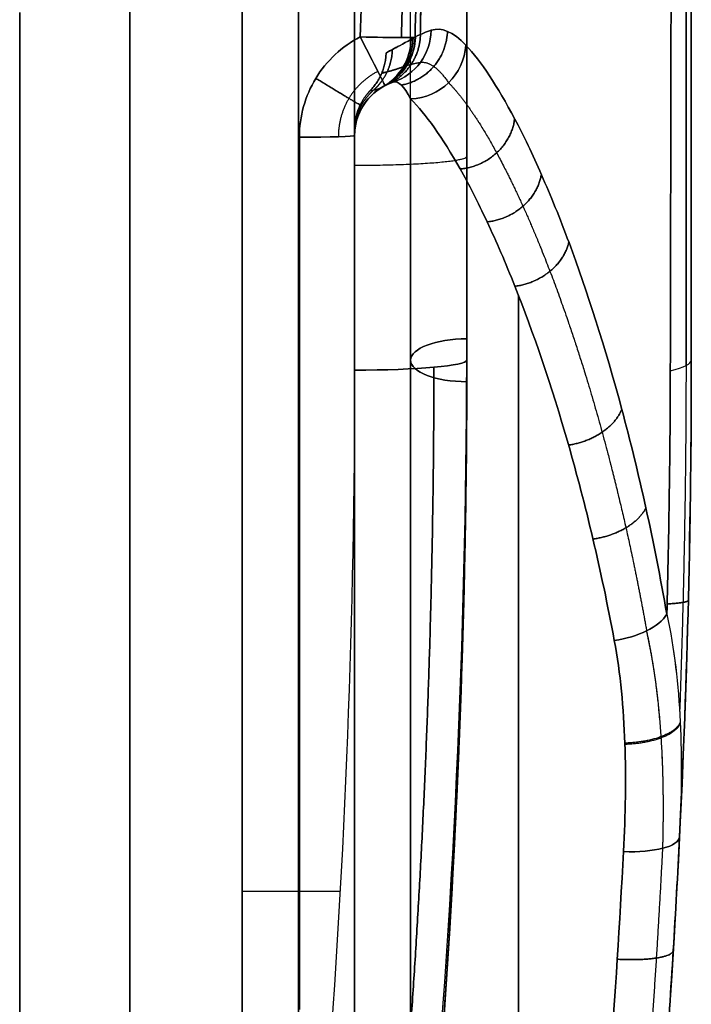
# Model space of a CAD drawing. Header units: millimetres. Extents: x -105 to 152, y -114 to 65.
# Tile 289 of 301: x 146.09 to 152.08, y -23.23 to -14.47. Entities that reach past the tile are written whole.
import ezdxf

# ---------------------------------------------------------------- set-up
doc = ezdxf.new("R2010")
doc.units = ezdxf.units.MM
doc.layers.add('Layer 01', color=7, linetype='Continuous', true_color=0x000000)

# ---------------------------------------------------------------- blocks, each defined once
blk = doc.blocks.new('Block 02')
at = {"layer": 'Layer 01'}
for p, q in [((152.076, 17.5), (152.076, -17.5)), ((150.076, -4.6168, 11.2226), (150.076, -17.5, 11.2226)), ((150.076, -4.6168, -11.2226), (150.076, -17.5, -11.2226)), ((149.576, -17.5, -7.2487), (149.576, -5.5433, -2.2961)), ((149.576, -17.5, 7.2487), (149.576, -5.5433, 2.2961)), ((150.076, -17.3087, -7.7107), (150.076, -5.7958, -2.9419)), ((150.076, -6.4997), (150.076, -17.5)), ((147.076, -14, -24.1712), (147.076, -24.7672, -24.1712)), ((147.076, -14, 24.1712), (147.076, -24.7672, 24.1712)), ((149.076, -15.5228, 27.8579), (149.076, -27.4015, 27.8579)), ((149.076, -15.5235, -27.8485), (149.076, -27.4101, -27.8485)), ((150.076, -17.5, 6.7075), (150.076, -17.5, 6.7075)), ((147.076, -22.1575, -17.771), (147.076, -22.1575, -26.584)), ((147.076, -22.1575, 26.584), (147.076, -22.1575, 17.771))]:
    blk.add_line(p, q, dxfattribs=at)
at = {"layer": 'Layer 01', "extrusion": (1, 1.24409e-14, 1.26179e-13)}
blk.add_arc((0, 181.3591, 148.076), 199.3591, 261.203107, 265.993218, dxfattribs=at)
at = {"layer": 'Layer 01', "extrusion": (1, 2.18918e-15, -3.48096e-14)}
blk.add_arc((0, -181.3591, 148.076), 199.3591, 94.006782, 98.796893, dxfattribs=at)
at = {"layer": 'Layer 01', "extrusion": (-1, 2.33222e-16, 0)}
for centre, radius, start, end in [((0, -181.3591, -148.076), 199.3591, 81.203107, 85.993218), ((0, 181.3591, -147.076), 200.3591, 274.006782, 278.702451)]:
    blk.add_arc(centre, radius, start, end, dxfattribs=at)
at = {"layer": 'Layer 01', "extrusion": (1, 2.50962e-15, -3.16469e-14)}
blk.add_arc((0, -181.3591, 149.076), 199.3591, 94.006782, 95.061435, dxfattribs=at)
at = {"layer": 'Layer 01', "extrusion": (1, 1.32497e-13, 1.67081e-12)}
blk.add_arc((0, 181.3591, 149.076), 199.3591, 264.938565, 265.993218, dxfattribs=at)
at = {"layer": 'Layer 01', "extrusion": (-1, -5.74925e-14, 8.23462e-13)}
blk.add_arc((0, -181.3591, -150.076), 198.3591, 84.938565, 85.993218, dxfattribs=at)
at = {"layer": 'Layer 01', "extrusion": (-1, -1.34949e-13, -1.70174e-12)}
blk.add_arc((0, 181.3591, -150.076), 198.3591, 274.006782, 275.061435, dxfattribs=at)
at = {"layer": 'Layer 01', "extrusion": (1, 1.17237e-14, 1.20915e-13)}
blk.add_arc((0, 181.3591, 147.076), 200.3591, 261.297549, 265.993218, dxfattribs=at)
at = {"layer": 'Layer 01', "extrusion": (-1, -3.44696e-15, 4.65943e-14)}
blk.add_arc((0, -181.3591, -147.076), 200.3591, 81.297549, 85.993218, dxfattribs=at)
at = {"layer": 'Layer 01', "extrusion": (-1, -1.42968e-15, -3.46001e-15)}
blk.add_arc((0, 0, -147.076), 34.6073, 293.86225, 331.16001, dxfattribs=at)
at = {"layer": 'Layer 01', "extrusion": (-1, 2.07199e-15, -2.26029e-15)}
blk.add_arc((0, 0, -147.076), 34.6073, 28.83999, 66.13775, dxfattribs=at)
at = {"layer": 'Layer 01', "extrusion": (-1, 2.33222e-16, 5.64488e-16)}
blk.add_arc((0, 0, -147.076), 34.6073, 293.86225, 331.16001, dxfattribs=at)
at = {"layer": 'Layer 01', "extrusion": (1, -3.70827e-14, -3.67589e-14)}
blk.add_arc((0, 0, 146.0935), 35.6071, 208.83999, 246.13775, dxfattribs=at)
at = {"layer": 'Layer 01', "extrusion": (1, -2.56385e-14, 2.98157e-14)}
blk.add_arc((0, 0, 146.0935), 35.6071, 113.86225, 151.16001, dxfattribs=at)
at = {"layer": 'Layer 01', "extrusion": (-0.889048, -0.457777, -0.005866)}
blk.add_arc((81.2541, -39.7643, -125.6558), 0.5, 271.53206, 0, dxfattribs=at)
at = {"layer": 'Layer 01', "extrusion": (-0.028127, -0.999392, 0.02059)}
blk.add_arc((149.4703, -39.2326, 9.6043), 0.5, 271.0336, 6.29536, dxfattribs=at)
at = {"layer": 'Layer 01', "extrusion": (-0.889048, -0.457777, 0.005866)}
blk.add_arc((81.2541, 39.7643, -125.6558), 0.5, 360, 88.46794, dxfattribs=at)
at = {"layer": 'Layer 01', "extrusion": (-0.028127, -0.999392, -0.02059)}
blk.add_arc((149.4703, 39.2326, 9.6043), 0.5, 353.70464, 88.9664, dxfattribs=at)
at = {"layer": 'Layer 01', "extrusion": (0.110948, 0.057128, -0.992183)}
blk.add_arc((-81.2541, 120.0327, 54.4311), 0.5, 118.53707, 180, dxfattribs=at)
at = {"layer": 'Layer 01', "extrusion": (0.110948, 0.057128, 0.992183)}
blk.add_arc((-81.2541, -120.0327, 54.4311), 0.5, 180, 241.46293, dxfattribs=at)
at = {"layer": 'Layer 01', "extrusion": (-0.137826, -0.045333, -0.989419)}
blk.add_arc((60.4584, -139.9298, 8.3017), 0.5, 289.49455, 360, dxfattribs=at)
at = {"layer": 'Layer 01', "extrusion": (-0.137826, -0.045333, 0.989419)}
blk.add_arc((60.4584, 139.9298, 8.3017), 0.5, 0, 70.50545, dxfattribs=at)
at = {"layer": 'Layer 01', "extrusion": (0.017452, -0.021086, -0.999625)}
blk.add_arc((105.5588, 105.2267, 41.9225), 0.5, 41.21517, 89.79561, dxfattribs=at)
at = {"layer": 'Layer 01', "extrusion": (-0.017452, 0.021086, -0.999625)}
blk.add_arc((-105.5588, -105.2267, -41.9225), 0.5, 221.21517, 269.79561, dxfattribs=at)
at = {"layer": 'Layer 01', "extrusion": (0.103313, 0.058561, -0.992923)}
blk.add_arc((-86.2434, 117.0195, 52.9708), 0.5, 120.84926, 180, dxfattribs=at)
at = {"layer": 'Layer 01', "extrusion": (-0.103313, -0.058561, -0.992923)}
blk.add_arc((86.2434, -125.178, 15.2434), 0.5, 300.84926, 0, dxfattribs=at)
at = {"layer": 'Layer 01', "extrusion": (0.103313, 0.058561, 0.992923)}
blk.add_arc((-86.2434, -117.0195, 52.9708), 0.5, 180, 239.15074, dxfattribs=at)
at = {"layer": 'Layer 01', "extrusion": (-0.103313, -0.058561, 0.992923)}
blk.add_arc((86.2434, 125.178, 15.2434), 0.5, 360, 59.15074, dxfattribs=at)
at = {"layer": 'Layer 01', "extrusion": (-0.174846, 0.183061, -0.967428)}
blk.add_arc((-98.024, -116.943, -3.1418), 0.5, 226.13951, 312.73833, dxfattribs=at)
at = {"layer": 'Layer 01', "extrusion": (-0.174846, 0.183061, 0.967428)}
blk.add_arc((-98.024, 116.943, -3.1418), 0.5, 47.26167, 133.86049, dxfattribs=at)
at = {"layer": 'Layer 01', "extrusion": (-3.09064e-16, -1.01655e-16, -1)}
blk.add_arc((-149.576, -15.5, 28.5163), 0.5, 0, 71.7933, dxfattribs=at)
at = {"layer": 'Layer 01'}
for centre, start in [((149.576, -15.5, 28.5163), 108.2067), ((149.576, -15.5, -29.2587), 114.16248), ((149.576, -15.5, 29.2587), 114.16247), ((149.576, -15.5, -38.8634), 118.40573), ((149.576, -15.5, 38.8634), 118.40573), ((149.576, -15.5, -30.0012), 119.54588), ((149.576, -15.5, -38.6992), 119.54588)]:
    blk.add_arc(centre, 0.5, start, 180, dxfattribs=at)
at = {"layer": 'Layer 01', "extrusion": (3.02078e-15, 1.4575e-14, -1)}
blk.add_arc((-149.576, -15.5, -30.0012), 0.5, 0, 60.45412, dxfattribs=at)
at = {"layer": 'Layer 01', "extrusion": (-6.60534e-17, 3.84858e-17, -1)}
blk.add_arc((-149.576, -15.5, -38.6992), 0.5, 0, 60.45412, dxfattribs=at)
at = {"layer": 'Layer 01', "extrusion": (-1, 6.10077e-15, -5.09949e-16)}
blk.add_arc((25, -28.5163, -149.576), 10, 96.79297, 169.28494, dxfattribs=at)
at = {"layer": 'Layer 01', "extrusion": (-1, -2.62917e-15, -7.0606e-16)}
blk.add_arc((25, 28.5163, -149.576), 10, 190.71506, 263.20703, dxfattribs=at)
at = {"layer": 'Layer 01', "extrusion": (-8.08616e-16, -0.9996, 0.028268)}
blk.add_arc((148.576, -39.4366, 14.3909), 0.5, 271, 0, dxfattribs=at)
at = {"layer": 'Layer 01', "extrusion": (6.5678e-16, -0.9996, -0.028268)}
blk.add_arc((148.576, 39.4366, 14.3909), 0.5, 0, 89, dxfattribs=at)
at = {"layer": 'Layer 01', "extrusion": (-1, -3.44503e-16, -5.77735e-15)}
blk.add_arc((12, 84.75, -149.076), 123.8135, 271.619871, 275.205124, dxfattribs=at)
at = {"layer": 'Layer 01', "extrusion": (-1, 1.00488e-14, -1.0688e-13)}
blk.add_arc((12, -84.75, -149.076), 123.8135, 84.794876, 88.380129, dxfattribs=at)
at = {"layer": 'Layer 01', "extrusion": (1, -5.88752e-15, 7.97986e-16)}
blk.add_arc((-25, -28.5163, 149.076), 9.5, 360, 83.20703, dxfattribs=at)
at = {"layer": 'Layer 01', "extrusion": (1, 2.90299e-15, -5.59062e-15)}
blk.add_arc((-25, 28.5163, 149.076), 9.5, 276.79297, 0, dxfattribs=at)
at = {"layer": 'Layer 01', "extrusion": (-1, 0, 0)}
for centre, radius, start, end in [((12, 84.75, -149.076), 123.8135, 271.619871, 275.205124), ((25, -28.5163, -150.5355), 10, 96.79297, 143.90466), ((25, 28.5163, -150.5355), 10, 216.09521, 263.20703)]:
    blk.add_arc(centre, radius, start, end, dxfattribs=at)
at = {"layer": 'Layer 01', "extrusion": (-1, -2.68336e-13, -4.56142e-12)}
blk.add_arc((12, 84.75, -148.5848), 124.3135, 271.619871, 275.205124, dxfattribs=at)
at = {"layer": 'Layer 01', "extrusion": (-1, 3.33156e-16, -5.58707e-15)}
blk.add_arc((12, -84.75, -148.5848), 124.3135, 84.794876, 88.380129, dxfattribs=at)
at = {"layer": 'Layer 01', "extrusion": (4.31489e-16, 0.92388, 0.382683)}
blk.add_arc((-150.076, 0, -18.9419), 0.5, 270, 90, dxfattribs=at)
at = {"layer": 'Layer 01', "extrusion": (-2.95775e-18, 0.92388, -0.382683)}
blk.add_arc((-150.076, 0, -18.9419), 0.5, 270.02501, 90, dxfattribs=at)
at = {"layer": 'Layer 01', "extrusion": (0, 0, -1)}
for centre, radius, end in [((-66.201, -17.5), 83.875, 191.897755), ((-66.201, -17.5), 85.875, 194.627089), ((-66.201, -17.5, -12.0082), 83.875, 186.974893), ((-66.201, -17.5, 12.0082), 83.875, 186.974893)]:
    blk.add_arc(centre, radius, 180, end, dxfattribs=at)
at = {"layer": 'Layer 01', "extrusion": (-2.28983e-15, 0.996101, 0.088224)}
blk.add_arc((-149.076, 17.7072, -16.0002), 1, 90, 180, dxfattribs=at)
at = {"layer": 'Layer 01', "extrusion": (1.82511e-16, 0.996101, -0.088224)}
blk.add_arc((-149.076, -17.7072, -16.0002), 1, 180, 270, dxfattribs=at)
at = {"layer": 'Layer 01', "extrusion": (-1.17911e-13, 0.995913, 0.090323)}
blk.add_arc((-149.076, 20.1927, -15.7405), 3, 159.66216, 180, dxfattribs=at)
at = {"layer": 'Layer 01', "extrusion": (1.04554e-13, -0.995913, 0.090323)}
blk.add_arc((149.076, -20.1927, 15.7405), 3, 339.66216, 0, dxfattribs=at)
at = {"layer": 'Layer 01', "extrusion": (0.151506, -0.855636, -0.494907)}
blk.add_arc((145.6285, 39.5658, 30.2145), 0.5, 23.64117, 95.00818, dxfattribs=at)
at = {"layer": 'Layer 01', "extrusion": (0.151506, -0.855636, 0.494907)}
blk.add_arc((145.6285, -39.5658, 30.2145), 0.5, 264.99182, 336.35883, dxfattribs=at)
at = {"layer": 'Layer 01', "extrusion": (0.046917, 0.948802, 0.312368)}
blk.add_arc((-152.3595, 22.0535, -7.7059), 0.5, 90.88493, 180, dxfattribs=at)
at = {"layer": 'Layer 01', "extrusion": (0.046917, 0.948802, -0.312368)}
blk.add_arc((-152.3595, -22.0535, -7.7059), 0.5, 180, 269.11507, dxfattribs=at)
at = {"layer": 'Layer 01'}
for points, knots in [([(151.889, -17.5942, -19.7269), (151.8952, -14.6666, -19.9756), (151.8997, -11.733, -20.1622), (151.9057, -5.867, -20.4106), (151.9087, -0.0007, -20.5347), (151.9057, 5.866, -20.4107), (151.8997, 11.7331, -20.1622), (151.8952, 14.6666, -19.9756), (151.889, 17.5942, -19.7269)], [-35.234475, -35.234475, -35.234475, -35.234475, -26.425856, -26.425856, -17.617237, -8.808619, -8.808619, 0, 0, 0, 0]), ([(151.9072, 0, 20.4727), (151.9072, -2.9332, 20.4727), (151.9057, -5.8664, 20.4107), (151.8997, -11.7333, 20.1622), (151.8952, -14.6667, 19.9756), (151.889, -17.5942, 19.7269)], [-17.616581, -17.616581, -17.616581, -17.616581, -8.808291, -8.808291, 0, 0, 0, 0]), ([(149.127, -14.6215, -39.5264), (149.0449, -14.6639, -39.5269), (148.9706, -14.7165, -39.5271), (148.8368, -14.8415, -39.5266), (148.7783, -14.9135, -39.526), (148.6364, -15.1471, -39.5228), (148.5848, -15.3295, -39.519), (148.5848, -15.5141, -39.5138)], [-1.106965, -1.106965, -1.106965, -1.106965, -0.830224, -0.830224, -0.553482, -0.553482, 0, 0, 0, 0]), ([(148.5848, -15.5141, 39.5138), (148.5848, -15.3295, 39.519), (148.6364, -15.1471, 39.5228), (148.7783, -14.9135, 39.526), (148.8368, -14.8415, 39.5266), (148.9706, -14.7165, 39.5271), (149.0449, -14.6639, 39.5269), (149.127, -14.6215, 39.5264)], [-1.106965, -1.106965, -1.106965, -1.106965, -0.553482, -0.553482, -0.276741, -0.276741, 0, 0, 0, 0]), ([(149.5802, -14.6429, -38.6482), (149.5059, -14.6855, -37.9351), (149.4502, -14.7144, -37.2196), (149.3759, -14.7541, -35.7859), (149.3573, -14.7641, -35.0685), (149.3573, -14.7641, -33.6326), (149.3759, -14.7541, -32.9145), (149.4502, -14.7144, -31.4806), (149.5059, -14.6855, -30.7653), (149.5802, -14.6429, -30.0521)], [0, 0, 0, 0, 2.154336, 2.154336, 4.308673, 4.308673, 6.463009, 6.463009, 8.617345, 8.617345, 8.617345, 8.617345]), ([(149.5802, -14.6429, 30.0521), (149.5059, -14.6855, 30.7655), (149.4503, -14.7144, 31.4804), (149.3759, -14.754, 32.9129), (149.3573, -14.7641, 33.6311), (149.3573, -14.7641, 35.0674), (149.3758, -14.7541, 35.785), (149.4502, -14.7145, 37.2192), (149.5059, -14.6855, 37.9348), (149.5802, -14.6429, 38.6482)], [0, 0, 0, 0, 2.154336, 2.154336, 4.308673, 4.308673, 6.463009, 6.463009, 8.617345, 8.617345, 8.617345, 8.617345]), ([(150.0675, -14.696, -26.6553), (150.2018, -14.8385, -25.9119), (150.3486, -15.0589, -25.2009), (150.5814, -15.4997, -24.1788), (150.661, -15.6651, -23.8456), (150.8234, -16.0339, -23.1943), (150.9056, -16.2364, -22.8784), (151.1486, -16.8868, -21.9739), (151.3078, -17.3807, -21.4218), (151.5319, -18.2153, -20.6695), (151.6041, -18.5099, -20.4313), (151.7385, -19.1185, -19.9913), (151.801, -19.4339, -19.788), (151.858, -19.7606, -19.6014)], [0, 0, 0, 0, 2.287094, 2.287094, 3.430641, 3.430641, 4.574188, 4.574188, 6.861282, 6.861282, 8.004829, 8.004829, 9.148376, 9.148376, 9.148376, 9.148376]), ([(151.858, -19.7606, 19.6014), (151.801, -19.4339, 19.788), (151.7385, -19.1185, 19.9913), (151.6041, -18.5099, 20.4313), (151.5319, -18.2153, 20.6695), (151.3078, -17.3807, 21.4218), (151.1486, -16.8868, 21.9739), (150.9056, -16.2364, 22.8784), (150.8234, -16.0339, 23.1943), (150.661, -15.6651, 23.8456), (150.5814, -15.4997, 24.1788), (150.3486, -15.0589, 25.2009), (150.2018, -14.8385, 25.9119), (150.0675, -14.696, 26.6553)], [0, 0, 0, 0, 1.143547, 1.143547, 2.287094, 2.287094, 4.574188, 4.574188, 5.717735, 5.717735, 6.861282, 6.861282, 9.148376, 9.148376, 9.148376, 9.148376]), ([(149.3472, -15.0555, -39.0265), (149.2652, -15.0976, -39.0276), (149.1966, -15.1619, -39.0272), (149.1019, -15.3171, -39.0231), (149.076, -15.408, -39.0193), (149.076, -15.5, -39.0141)], [0, 0, 0, 0, 0.2773694, 0.2773694, 0.5547389, 0.5547389, 0.5547389, 0.5547389]), ([(149.076, -15.5, 39.0141), (149.076, -15.408, 39.0193), (149.1019, -15.3171, 39.0231), (149.1966, -15.1619, 39.0272), (149.2652, -15.0976, 39.0276), (149.3472, -15.0555, 39.0265)], [0, 0, 0, 0, 0.2773694, 0.2773694, 0.5547389, 0.5547389, 0.5547389, 0.5547389]), ([(149.3295, -15.065, -30.0012), (149.2922, -15.0862, -30.7254), (149.2639, -15.0927, -31.4499), (149.2262, -15.0991, -32.8995), (149.2167, -15.0988, -33.6245), (149.2167, -15.0988, -35.0751), (149.2262, -15.0991, -35.8003), (149.2639, -15.0927, -37.2502), (149.2922, -15.0862, -37.9751), (149.3295, -15.065, -38.6992)], [0, 0, 0, 0, 2.175708, 2.175708, 4.351416, 4.351416, 6.527124, 6.527124, 8.702832, 8.702832, 8.702832, 8.702832]), ([(149.3295, -15.065, 38.6992), (149.2922, -15.0862, 37.975), (149.2639, -15.0927, 37.2504), (149.2262, -15.0991, 35.8009), (149.2167, -15.0988, 35.0758), (149.2167, -15.0988, 33.6252), (149.2262, -15.0991, 32.9), (149.2639, -15.0927, 31.4501), (149.2922, -15.0862, 30.7253), (149.3295, -15.065, 30.0012)], [0, 0, 0, 0, 2.175708, 2.175708, 4.351416, 4.351416, 6.527124, 6.527124, 8.702832, 8.702832, 8.702832, 8.702832]), ([(149.4198, -15.025, -28.5163), (149.4085, -15.0288, -28.6786), (149.3977, -15.0328, -28.8409), (149.3873, -15.037, -29.0032), (149.3661, -15.0456, -29.3358), (149.3468, -15.0552, -29.6684), (149.3295, -15.065, -30.0012)], [-1.488213, -1.488213, -1.488213, -1.488213, -1.000031, -1.000031, -1.000031, 0, 0, 0, 0]), ([(149.3295, -15.065, 30.0012), (149.3379, -15.0602, 29.8387), (149.3469, -15.0555, 29.6763), (149.3562, -15.0509, 29.5139), (149.3755, -15.0415, 29.1813), (149.3967, -15.0326, 28.8487), (149.4198, -15.025, 28.5163)], [-1.488214, -1.488214, -1.488214, -1.488214, -1.000036, -1.000036, -1.000036, 0, 0, 0, 0]), ([(151.3897, -19.9931, -19.86), (151.3315, -19.68, -20.0411), (151.2676, -19.3782, -20.2383), (151.1307, -18.7967, -20.6645), (151.0572, -18.5158, -20.895), (150.8295, -17.7209, -21.622), (150.6681, -17.2514, -22.155), (150.422, -16.634, -23.0266), (150.339, -16.4419, -23.3309), (150.1749, -16.0924, -23.9575), (150.0945, -15.9356, -24.2779), (149.8595, -15.5181, -25.2604), (149.7115, -15.3094, -25.9434), (149.576, -15.1744, -26.657)], [0, 0, 0, 0, 1.099354, 1.099354, 2.198708, 2.198708, 4.397415, 4.397415, 5.496769, 5.496769, 6.596123, 6.596123, 8.794831, 8.794831, 8.794831, 8.794831]), ([(149.576, -15.1744, 26.657), (149.7115, -15.3094, 25.9434), (149.8595, -15.5181, 25.2604), (150.0945, -15.9356, 24.2779), (150.1749, -16.0924, 23.9575), (150.339, -16.4419, 23.3309), (150.422, -16.634, 23.0266), (150.6681, -17.2514, 22.155), (150.8295, -17.7209, 21.622), (151.0572, -18.5158, 20.895), (151.1307, -18.7967, 20.6645), (151.2676, -19.3782, 20.2383), (151.3315, -19.68, 20.0411), (151.3897, -19.9931, 19.86)], [0, 0, 0, 0, 2.198708, 2.198708, 3.298062, 3.298062, 4.397415, 4.397415, 6.596123, 6.596123, 7.695477, 7.695477, 8.794831, 8.794831, 8.794831, 8.794831]), ([(149.076, -15.5, 30.0012), (149.076, -15.5, 30.726), (149.076, -15.4842, 31.4507), (149.076, -15.4573, 32.9002), (149.076, -15.4465, 33.625), (149.076, -15.4465, 35.0748), (149.076, -15.4573, 35.7997), (149.076, -15.4842, 37.2494), (149.076, -15.5, 37.9742), (149.076, -15.5, 38.6992)], [0, 0, 0, 0, 2.174751, 2.174751, 4.349503, 4.349503, 6.524254, 6.524254, 8.699005, 8.699005, 8.699005, 8.699005]), ([(149.076, -15.5, -38.6992), (149.076, -15.5, -37.9742), (149.076, -15.4842, -37.2494), (149.076, -15.4573, -35.7999), (149.076, -15.4465, -35.075), (149.076, -15.4465, -33.6253), (149.076, -15.4573, -32.9004), (149.076, -15.4842, -31.4509), (149.076, -15.5, -30.7261), (149.076, -15.5, -30.0012)], [0, 0, 0, 0, 2.174751, 2.174751, 4.349503, 4.349503, 6.524254, 6.524254, 8.699005, 8.699005, 8.699005, 8.699005]), ([(148.7967, -31.9021, 13.7555), (149.2215, -29.4977, 12.7596), (149.5414, -27.0705, 11.7542), (149.9686, -22.197, 9.7355), (150.076, -19.7509, 8.7223), (150.076, -17.3087, 7.7107)], [0, 0, 0, 0, 8.015467, 8.015467, 16.030933, 16.030933, 16.030933, 16.030933]), ([(148.7967, -31.9021, -13.7555), (149.2215, -29.4977, -12.7596), (149.5414, -27.0705, -11.7542), (149.9686, -22.1974, -9.7357), (150.076, -19.7517, -8.7226), (150.076, -17.3099, -7.7112)], [0, 0, 0, 0, 8.015467, 8.015467, 16.029627, 16.029627, 16.029627, 16.029627]), ([(151.858, -19.7606, 19.6014), (151.9252, -20.0688, 19.3892), (151.961, -20.3881, 19.1943), (151.9929, -21.0483, 18.8409), (151.9887, -21.3892, 18.6822), (151.9712, -21.7412, 18.5429)], [-2.260487, -2.260487, -2.260487, -2.260487, -1.130243, -1.130243, 0, 0, 0, 0]), ([(151.858, -19.7606, -19.6014), (151.9248, -20.067, -19.3904), (151.9611, -20.389, -19.1938), (151.9929, -21.0502, -18.8399), (151.9886, -21.3907, -18.6817), (151.9712, -21.7412, -18.5429)], [0, 0, 0, 0, 1.130238, 1.130238, 2.260476, 2.260476, 2.260476, 2.260476]), ([(151.3897, -19.9931, 19.86), (151.4449, -20.2904, 19.688), (151.4729, -20.596, 19.5317), (151.495, -21.2227, 19.2507), (151.4889, -21.5439, 19.1261), (151.4719, -21.8729, 19.0178)], [0, 0, 0, 0, 1.035375, 1.035375, 2.07075, 2.07075, 2.07075, 2.07075]), ([(151.4719, -21.8729, -19.0178), (151.4889, -21.545, -19.1257), (151.4951, -21.2242, -19.2501), (151.473, -20.5967, -19.5313), (151.4447, -20.2889, -19.6889), (151.3897, -19.9931, -19.86)], [0, 0, 0, 0, 1.035371, 1.035371, 2.070742, 2.070742, 2.070742, 2.070742])]:
    blk.add_open_spline(points, degree=3, knots=knots, dxfattribs=at)
for points, weights, knots in [([(152.0289, -17.5478, 19.2159), (152.0321, -11.7001, 19.7287), (152.0335, -5.8485, 19.9837), (152.0335, 5.8485, 19.9837), (152.0321, 11.7001, 19.7287), (152.0289, 17.5478, 19.2159)], [0.992145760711, 0.992668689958, 0.9929144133, 0.9929144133, 0.992668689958, 0.992145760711], [0, 0, 0, 0, 17.620546, 17.620546, 35.241093, 35.241093, 35.241093, 35.241093]), ([(152.0289, 17.5478, -19.2159), (152.0321, 11.7001, -19.7287), (152.0335, 5.8485, -19.9837), (152.0335, -5.8485, -19.9837), (152.0321, -11.7001, -19.7287), (152.0289, -17.5478, -19.2159)], [0.992145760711, 0.992668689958, 0.9929144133, 0.9929144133, 0.992668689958, 0.992145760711], [0, 0, 0, 0, 17.620546, 17.620546, 35.241093, 35.241093, 35.241093, 35.241093]), ([(149.5105, -14.8875, -38.6699), (149.4475, -14.9111, -37.9582), (149.3989, -14.9242, -37.234), (149.3347, -14.9411, -35.7934), (149.3184, -14.9447, -35.0697), (149.3185, -14.9447, -33.6287), (149.3348, -14.941, -32.9045), (149.3989, -14.9242, -31.4656), (149.4475, -14.9111, -30.7423), (149.5105, -14.8875, -30.0305)], [0.934853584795, 0.945736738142, 0.953387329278, 0.963466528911, 0.965891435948, 0.965887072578, 0.963453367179, 0.953378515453, 0.945737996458, 0.934853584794], [0, 0, 0, 0, 2.175709, 2.175709, 4.351417, 4.351417, 6.527126, 6.527126, 8.702834, 8.702834, 8.702834, 8.702834]), ([(149.5105, -14.8875, 38.6699), (149.4475, -14.9111, 37.9582), (149.3989, -14.9242, 37.234), (149.3347, -14.9411, 35.7934), (149.3184, -14.9447, 35.0697), (149.3185, -14.9447, 33.6287), (149.3348, -14.941, 32.9045), (149.3989, -14.9242, 31.4656), (149.4475, -14.9111, 30.7423), (149.5105, -14.8875, 30.0305)], [0.934853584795, 0.94573673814, 0.953387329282, 0.963466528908, 0.965891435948, 0.965887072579, 0.963453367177, 0.953378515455, 0.945737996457, 0.934853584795], [0, 0, 0, 0, 2.175709, 2.175709, 4.351417, 4.351417, 6.527126, 6.527126, 8.702834, 8.702834, 8.702834, 8.702834]), ([(149.284, -14.9284, -39.3755), (149.1784, -14.9827, -39.3762), (149.0877, -15.0674, -39.3758), (148.9647, -15.2706, -39.3721), (148.9316, -15.3904, -39.3688), (148.9325, -15.5099, -39.3645)], [0.85824859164, 0.858542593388, 0.858618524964, 0.858121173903, 0.857539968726, 0.856625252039], [0, 0, 0, 0, 0.555995, 0.555995, 1.111991, 1.111991, 1.111991, 1.111991]), ([(149.284, -14.9284, 39.3755), (149.1784, -14.9827, 39.3762), (149.0877, -15.0674, 39.3758), (148.9647, -15.2706, 39.3721), (148.9316, -15.3904, 39.3688), (148.9325, -15.5099, 39.3645)], [0.85824859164, 0.858542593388, 0.858618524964, 0.858121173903, 0.857539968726, 0.856625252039], [0, 0, 0, 0, 0.555995, 0.555995, 1.111991, 1.111991, 1.111991, 1.111991]), ([(149.9137, -15.0295, -26.6906), (150.045, -15.1637, -25.9731), (150.1888, -15.3723, -25.2831), (150.4178, -15.7938, -24.2866), (150.4961, -15.9519, -23.962), (150.6558, -16.3052, -23.3266), (150.7367, -16.4995, -23.0179), (150.9757, -17.1236, -22.1349), (151.133, -17.5998, -21.5925), (151.3552, -18.4096, -20.8513), (151.4268, -18.6955, -20.6167), (151.5598, -19.2854, -20.1841), (151.6216, -19.591, -19.9843), (151.678, -19.9079, -19.8008)], [0.863889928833, 0.866673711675, 0.869938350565, 0.875289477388, 0.877149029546, 0.880975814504, 0.88293186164, 0.888755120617, 0.892616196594, 0.898087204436, 0.899859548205, 0.903164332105, 0.904708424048, 0.906125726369], [0, 0, 0, 0, 2.287091, 2.287091, 3.430636, 3.430636, 4.574182, 4.574182, 6.861273, 6.861273, 8.004818, 8.004818, 9.148364, 9.148364, 9.148364, 9.148364]), ([(149.9137, -15.0295, 26.6906), (150.045, -15.1637, 25.9731), (150.1888, -15.3723, 25.2831), (150.4178, -15.7938, 24.2866), (150.4961, -15.9519, 23.962), (150.6558, -16.3052, 23.3266), (150.7367, -16.4995, 23.0179), (150.9757, -17.1236, 22.1349), (151.133, -17.5998, 21.5925), (151.3552, -18.4096, 20.8513), (151.4268, -18.6955, 20.6167), (151.5598, -19.2854, 20.1841), (151.6216, -19.591, 19.9843), (151.678, -19.9079, 19.8008)], [0.863889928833, 0.866673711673, 0.869938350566, 0.875289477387, 0.877149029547, 0.880975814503, 0.882931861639, 0.888755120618, 0.892616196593, 0.898087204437, 0.899859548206, 0.903164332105, 0.904708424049, 0.906125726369], [0, 0, 0, 0, 2.287091, 2.287091, 3.430636, 3.430636, 4.574182, 4.574182, 6.861273, 6.861273, 8.004818, 8.004818, 9.148364, 9.148364, 9.148364, 9.148364]), ([(149.146, -15.2449, -30.0012), (149.134, -15.2652, -30.7029), (149.1255, -15.2672, -31.438), (149.1145, -15.2647, -32.8888), (149.1118, -15.2608, -33.6234), (149.1118, -15.2608, -35.0764), (149.1145, -15.2647, -35.8111), (149.1255, -15.2672, -37.262), (149.134, -15.2652, -37.9973), (149.146, -15.2449, -38.6992)], [0.867025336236, 0.89078613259, 0.906709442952, 0.927612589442, 0.932552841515, 0.932555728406, 0.927617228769, 0.906714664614, 0.890790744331, 0.867025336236], [0, 0, 0, 0, 2.176285, 2.176285, 4.35257, 4.35257, 6.528854, 6.528854, 8.705139, 8.705139, 8.705139, 8.705139]), ([(149.146, -15.2449, 30.0012), (149.134, -15.2652, 30.7029), (149.1255, -15.2672, 31.438), (149.1145, -15.2647, 32.8888), (149.1118, -15.2608, 33.6234), (149.1118, -15.2608, 35.0764), (149.1145, -15.2647, 35.8111), (149.1255, -15.2672, 37.262), (149.134, -15.2652, 37.9973), (149.146, -15.2449, 38.6992)], [0.867025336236, 0.89078613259, 0.906709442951, 0.927612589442, 0.932552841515, 0.932555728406, 0.927617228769, 0.906714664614, 0.890790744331, 0.867025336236], [0, 0, 0, 0, 2.176285, 2.176285, 4.35257, 4.35257, 6.528854, 6.528854, 8.705139, 8.705139, 8.705139, 8.705139]), ([(151.8223, -21.8436, 18.8761), (151.8315, -21.5071, 18.9947), (151.8291, -21.1757, 19.1317), (151.7865, -20.5301, 19.4403), (151.7474, -20.2157, 19.6113), (151.678, -19.9079, 19.8008)], [0.856273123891, 0.864317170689, 0.872610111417, 0.889336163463, 0.897769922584, 0.906125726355], [0, 0, 0, 0, 1.130247, 1.130247, 2.260494, 2.260494, 2.260494, 2.260494]), ([(151.8223, -21.8436, -18.8761), (151.8313, -21.5137, -18.9924), (151.8293, -21.1856, -19.1274), (151.7874, -20.5388, -19.4357), (151.748, -20.2185, -19.6096), (151.678, -19.9079, -19.8008)], [0.856273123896, 0.864158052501, 0.872360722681, 0.8891052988, 0.897695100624, 0.906125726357], [0, 0, 0, 0, 1.130249, 1.130249, 2.260499, 2.260499, 2.260499, 2.260499])]:
    blk.add_rational_spline(points, weights, degree=3, knots=knots, dxfattribs=at)
for points, degree in [([(152.076, 17.5, -18.6884), (152.076, 11.6667, -19.2175), (152.076, 0, -19.7434), (152.076, -11.6667, -19.2175), (152.076, -17.5, -18.6884)], 3), ([(152.076, -17.5, 18.6884), (152.076, -11.6667, 19.2175), (152.076, 0, 19.7434), (152.076, 11.6667, 19.2175), (152.076, 17.5, 18.6884)], 3), ([(150.076, -5.7958, -2.9419), (150.076, -11.5522, -5.3263), (150.076, -17.3087, -7.7107)], 2), ([(150.076, -17.3087, 7.7107), (150.076, -11.5522, 5.3263), (150.076, -5.7958, 2.9419)], 2), ([(150.076, -17.5, -6.7075), (150.076, -11.8393, -4.3628), (150.076, -6.1785, -2.018)], 2), ([(150.076, -6.1785, 2.018), (150.076, -11.8393, 4.3628), (150.076, -17.5, 6.7075)], 2), ([(149.1911, -12, -39.5529), (149.1728, -12.874, -39.5532), (149.1515, -13.7478, -39.5444), (149.127, -14.6215, -39.5264)], 3), ([(149.127, -14.6215, 39.5264), (149.1515, -13.7478, 39.5444), (149.1728, -12.874, 39.5532), (149.1911, -12, 39.5529)], 3), ([(149.6792, -12.0104, -38.9978), (149.6609, -12.8817, -38.9981), (149.6396, -13.7528, -38.9894), (149.6151, -14.6238, -38.9717)], 3), ([(149.6151, -14.6238, 38.9717), (149.6396, -13.7528, 38.9894), (149.6609, -12.8817, 38.9981), (149.6792, -12.0104, 38.9978)], 3), ([(149.7587, -14.5629, -28.5847), (149.8493, -14.5327, -27.9344), (149.9526, -14.5741, -27.2912), (150.0675, -14.696, -26.6553)], 3), ([(150.0675, -14.696, 26.6553), (149.9526, -14.5741, 27.2912), (149.8493, -14.5327, 27.9344), (149.7587, -14.5629, 28.5847)], 3), ([(149.5802, -14.6429, -30.0521), (149.6312, -14.6136, -29.5621), (149.6907, -14.5855, -29.073), (149.7587, -14.5629, -28.5847)], 3), ([(149.7587, -14.5629, 28.5847), (149.6907, -14.5855, 29.073), (149.6312, -14.6136, 29.5621), (149.5802, -14.6429, 30.0521)], 3), ([(149.6151, -14.6238, -38.9717), (149.603, -14.6301, -38.8639), (149.5914, -14.6365, -38.7561), (149.5802, -14.6429, -38.6482)], 3), ([(149.5802, -14.6429, 38.6482), (149.5914, -14.6365, 38.7561), (149.603, -14.6301, 38.8639), (149.6151, -14.6238, 38.9717)], 3), ([(149.3295, -15.065, -38.6992), (149.3352, -15.0618, -38.8083), (149.3411, -15.0586, -38.9174), (149.3472, -15.0555, -39.0265)], 3), ([(149.3472, -15.0555, 39.0265), (149.3411, -15.0586, 38.9174), (149.3352, -15.0618, 38.8083), (149.3295, -15.065, 38.6992)], 3), ([(149.576, -15.1744, -26.657), (149.518, -15.0585, -27.2691), (149.4653, -15.0101, -27.8925), (149.4198, -15.025, -28.5163)], 3), ([(149.4198, -15.025, 28.5163), (149.4653, -15.0101, 27.8924), (149.518, -15.0585, 27.2692), (149.576, -15.1744, 26.657)], 3), ([(149.076, -15.5, -30.0012), (149.076, -15.5, -29.2587), (149.076, -15.5, -28.5163)], 2), ([(149.076, -15.5, -39.0141), (149.076, -15.5, -38.8566), (149.076, -15.5, -38.6992)], 2), ([(149.076, -15.5, 28.5163), (149.076, -15.5, 29.2587), (149.076, -15.5, 30.0012)], 2), ([(149.076, -15.5, 38.6992), (149.076, -15.5, 38.8566), (149.076, -15.5, 39.0141)], 2), ([(150.076, -17.5, 7.7899), (150.076, -17.4362, 7.7635), (150.076, -17.3724, 7.7371), (150.076, -17.3087, 7.7107)], 3), ([(150.076, -17.3087, -7.7107), (150.076, -17.3091, -7.7108), (150.076, -17.3095, -7.711), (150.076, -17.3099, -7.7112)], 3), ([(150.076, -17.3099, -7.7112), (150.076, -17.3732, -7.7374), (150.076, -17.4366, -7.7637), (150.076, -17.5, -7.7899)], 3), ([(150.076, -17.5, -7.7899), (150.076, -22.3194, -9.7862), (149.6604, -27.1373, -11.7814), (148.8314, -31.8957, -13.7517)], 3), ([(148.8314, -31.8957, 13.7517), (149.6604, -27.1373, 11.7814), (150.076, -22.3194, 9.7862), (150.076, -17.5, 7.7899)], 3), ([(149.064, -30.4904, 14.6666), (149.7362, -26.2026, 15.3223), (150.076, -21.8729, 15.8438), (150.076, -17.5, 16.2265)], 3), ([(150.076, -17.5, -16.2265), (150.076, -21.8729, -15.8438), (149.7362, -26.2026, -15.3223), (149.064, -30.4904, -14.6666)], 3), ([(150.076, -17.5, 6.7075), (150.076, -17.5638, 6.734), (150.076, -17.6276, 6.7604), (150.0758, -17.6913, 6.7868)], 3), ([(150.076, -17.6913, -6.7868), (150.076, -17.6276, -6.7604), (150.076, -17.5638, -6.734), (150.076, -17.5, -6.7075)], 3), ([(150.076, -17.5, 6.7075), (150.076, -17.5), (150.076, -17.5, -6.7075)], 2), ([(150.076, -17.5, 16.2265), (150.076, -17.5, 12.0082), (150.076, -17.5, 7.7899)], 2), ([(150.076, -17.5, -7.7899), (150.076, -17.5, -12.0082), (150.076, -17.5, -16.2265)], 2), ([(151.9712, -21.7412, 18.5429), (152.0412, -20.3258, 18.5169), (152.076, -18.912, 18.5649), (152.076, -17.5, 18.6884)], 3), ([(152.076, -17.5, -18.6884), (152.076, -18.912, -18.5649), (152.0412, -20.3258, -18.5169), (151.9712, -21.7412, -18.5429)], 3), ([(152.076, -17.5, -18.6884), (152.076, -17.5), (152.076, -17.5, 18.6884)], 2), ([(149.076, -17.5882, 17.2226), (149.076, -21.9309, 16.838), (148.7402, -26.2306, 16.3138), (148.076, -30.4884, 15.6549)], 3), ([(149.076, -17.5882, -17.2226), (149.076, -21.9309, -16.838), (148.7402, -26.2306, -16.3138), (148.076, -30.4884, -15.6549)], 3), ([(151.889, -17.5942, 19.7269), (151.8875, -18.3153, 19.6656), (151.8772, -19.0375, 19.6239), (151.858, -19.7606, 19.6014)], 3), ([(151.858, -19.7606, -19.6014), (151.8772, -19.0375, -19.6239), (151.8875, -18.3153, -19.6656), (151.889, -17.5942, -19.7269)], 3), ([(150.0758, -17.6913, 6.7868), (150.0647, -22.5768, 8.8104), (149.6264, -27.4596, 10.8334), (148.7637, -32.2793, 12.8306)], 3), ([(148.7637, -32.2793, -12.8306), (149.6264, -27.4597, -10.8334), (150.0647, -22.5768, -8.8104), (150.076, -17.6913, -6.7868)], 3), ([(151.9712, -21.7412, -18.5429), (151.9383, -22.4066, -18.3251), (151.8968, -23.0908, -18.1733), (151.845, -23.7947, -18.09)], 3), ([(151.845, -23.7947, 18.09), (151.8968, -23.0909, 18.1733), (151.9383, -22.4066, 18.3251), (151.9712, -21.7412, 18.5429)], 3), ([(151.3464, -23.8172, -18.5865), (151.3978, -23.1513, -18.6658), (151.4391, -22.5034, -18.8102), (151.4719, -21.8729, -19.0178)], 3), ([(151.4719, -21.8729, 19.0178), (151.4391, -22.5034, 18.8102), (151.3978, -23.1513, 18.6658), (151.3464, -23.8172, 18.5865)], 3), ([(148.9477, -22.2287, -16.7569), (148.5118, -22.2287, -16.7569), (148.076, -22.2287, -16.7569)], 2), ([(148.9477, -22.2287, 16.7569), (148.5118, -22.2287, 16.7569), (148.076, -22.2287, 16.7569)], 2)]:
    blk.add_open_spline(points, degree=degree, dxfattribs=at)
for points, weights, degree in [([(149.6623, -14.6008, -29.3242), (149.8313, -4.8755, -30.0108), (149.8313, 4.8755, -30.0108), (149.6623, 14.6008, -29.3242)], [0.985436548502, 0.983707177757, 0.983707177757, 0.985436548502], 3), ([(149.7887, 0, 29.841), (149.7887, -4.8719, 29.841), (149.7465, -9.741, 29.6694), (149.662, -14.6009, 29.3263)], [0.986583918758, 0.985994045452, 0.985837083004, 0.986113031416], 3), ([(149.5577, -12.0078, -39.3832), (149.5394, -12.8814, -39.3835), (149.518, -13.7548, -39.3746), (149.4933, -14.6283, -39.3567)], [0.836700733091, 0.836735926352, 0.836819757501, 0.836952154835], 3), ([(149.4933, -14.6283, 39.3567), (149.518, -13.7548, 39.3746), (149.5394, -12.8814, 39.3835), (149.5577, -12.0078, 39.3832)], [0.836952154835, 0.836819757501, 0.836735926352, 0.836700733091], 3), ([(148.576, -13.9301, -17.5127), (148.576, -20.3494, -17.0631), (148.576, -26.7263, -16.2004)], [0.999998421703, 0.99932413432, 0.999690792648], 2), ([(148.576, -26.7263, 16.2004), (148.576, -20.3494, 17.0631), (148.576, -13.9301, 17.5127)], [0.999690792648, 0.99932413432, 0.999998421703], 2), ([(150.076, -13.8603, 16.5152), (150.076, -15.6815, 16.3876), (150.076, -17.5, 16.2265)], [0.999994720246, 0.999952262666, 0.999994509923], 2), ([(149.5973, -14.6333, -38.81), (149.5917, -14.9231, -38.8275), (149.3382, -15.0602, -38.8629)], [1, 0.864744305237, 1], 2), ([(149.3382, -15.0602, 38.8629), (149.5917, -14.9231, 38.8275), (149.5973, -14.6333, 38.81)], [1, 0.864744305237, 1], 2), ([(149.6631, -14.6004, -29.3178), (149.6571, -14.9157, -29.2998), (149.3714, -15.0438, -29.2581)], [1, 0.845458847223, 1], 2), ([(149.3714, -15.0438, 29.2581), (149.6571, -14.9157, 29.2998), (149.6631, -14.6004, 29.3178)], [1, 0.845458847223, 1], 2), ([(149.904, -14.5724, -27.6147), (149.8895, -14.9786, -27.6394), (149.4933, -15.0506, -27.581)], [1.00001078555, 0.775623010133, 1.00000843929], 2), ([(149.4933, -15.0506, 27.581), (149.8895, -14.9786, 27.6394), (149.904, -14.5724, 27.6147)], [1.00000840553, 0.775623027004, 1.00001078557], 2), ([(149.3573, -14.7641, -34.3492), (149.3522, -14.9588, -34.3492), (149.2167, -15.0988, -34.3492)], [1, 0.931778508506, 1.00000000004], 2), ([(149.2167, -15.0988, 34.3492), (149.3522, -14.9588, 34.3492), (149.3573, -14.7641, 34.3492)], [1.00000000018, 0.931778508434, 1], 2), ([(149.413, -14.7343, -36.5021), (149.4077, -14.9518, -36.5083), (149.2449, -15.0959, -36.5207)], [1, 0.916853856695, 1.00000000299], 2), ([(149.2449, -15.0959, 36.5207), (149.4077, -14.9518, 36.5083), (149.413, -14.7343, 36.5021)], [1.00000000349, 0.916853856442, 1], 2), ([(149.4131, -14.7342, -32.1967), (149.4078, -14.9518, -32.1905), (149.245, -15.0959, -32.1781)], [1, 0.916831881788, 1.00000000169], 2), ([(149.245, -15.0959, 32.1781), (149.4078, -14.9518, 32.1905), (149.4131, -14.7342, 32.1967)], [1.00000000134, 0.916831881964, 1], 2), ([(149.5105, -14.8875, -30.0305), (149.5545, -14.8709, -29.5345), (149.6056, -14.8567, -29.0421), (149.6624, -14.8487, -28.5581)], [0.934853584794, 0.927493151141, 0.918731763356, 0.908307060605], 3), ([(149.5105, -14.8875, 30.0305), (149.5545, -14.8709, 29.5345), (149.6056, -14.8567, 29.0421), (149.6624, -14.8487, 28.5581)], [0.934853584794, 0.927493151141, 0.918731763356, 0.908307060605], 3), ([(149.5404, -14.877, -38.9947), (149.5301, -14.8804, -38.8867), (149.5202, -14.8839, -38.7784), (149.5105, -14.8875, -38.6699)], [0.929785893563, 0.931545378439, 0.933233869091, 0.934853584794], 3), ([(149.5404, -14.877, 38.9947), (149.5301, -14.8804, 38.8867), (149.5202, -14.8839, 38.7784), (149.5105, -14.8875, 38.6699)], [0.929785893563, 0.931545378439, 0.933233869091, 0.934853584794], 3), ([(149.6624, -14.8487, -28.5581), (149.7387, -14.8369, -27.9159), (149.8241, -14.8979, -27.2898), (149.9137, -15.0295, -26.6906)], [0.908307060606, 0.895662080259, 0.881115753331, 0.863889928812], 3), ([(149.6624, -14.8487, 28.5581), (149.7387, -14.8369, 27.9159), (149.8241, -14.8979, 27.2898), (149.9137, -15.0295, 26.6906)], [0.908307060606, 0.895662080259, 0.881115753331, 0.863889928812], 3), ([(149.1493, -15.2394, -39.0251), (149.1464, -15.2442, -39.5116), (148.7313, -14.9909, -39.5249)], [1.00000000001, 0.716739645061, 0.999999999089], 2), ([(148.7313, -14.9909, 39.5249), (149.1464, -15.2442, 39.5116), (149.1493, -15.2394, 39.0251)], [0.999999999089, 0.716739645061, 1.00000000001], 2), ([(149.2452, -15.0959, -32.1685), (149.076, -15.2451, -32.1713), (149.076, -15.4707, -32.1755)], [0.921337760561, 0.874905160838, 1], 2), ([(149.2452, -15.0959, -36.5315), (149.076, -15.2451, -36.5287), (149.076, -15.4707, -36.5245)], [0.921342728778, 0.874912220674, 1], 2), ([(149.076, -15.4707, 32.1755), (149.076, -15.2451, 32.1713), (149.2452, -15.0959, 32.1685)], [1, 0.874905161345, 0.921337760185], 2), ([(149.076, -15.4707, 36.5245), (149.076, -15.2451, 36.5287), (149.2452, -15.0959, 36.5315)], [1, 0.874912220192, 0.921342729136], 2), ([(149.2167, -15.0988, -34.3499), (149.076, -15.2442, -34.3499), (149.076, -15.4465, -34.3499)], [0.936698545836, 0.897166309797, 1], 2), ([(149.076, -15.4465, 34.3499), (149.076, -15.2442, 34.3499), (149.2167, -15.0988, 34.3499)], [1, 0.89716630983, 0.936698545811], 2), ([(150.5025, -15.3504, -24.525), (150.452, -15.7613, -24.6882), (150.0165, -15.797, -24.6041)], [1.00000000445, 0.747011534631, 1], 2), ([(150.0165, -15.797, 24.6041), (150.452, -15.7613, 24.6882), (150.5025, -15.3504, 24.525)], [1, 0.747011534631, 1.00000000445], 2), ([(149.076, -15.7644, 17.3757), (150.076, -15.7644, 17.3757), (150.076, -15.6853, 16.3789)], [0.999973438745, 0.707087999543, 0.999973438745], 2), ([(149.076, -15.7644, -17.3757), (150.076, -15.7644, -17.3757), (150.076, -15.6853, -16.3789)], [0.999973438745, 0.707087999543, 0.999973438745], 2), ([(150.7406, -15.8458, -23.5265), (150.6778, -16.2238, -23.7219), (150.2575, -16.2684, -23.642)], [1.0000016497, 0.758124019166, 1], 2), ([(150.2575, -16.2684, 23.642), (150.6778, -16.2238, 23.7219), (150.7406, -15.8458, 23.5265)], [1, 0.758124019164, 1.0000016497], 2), ([(150.9849, -16.4486, -22.5833), (150.9099, -16.7905, -22.8055), (150.5049, -16.8419, -22.733)], [1.00000002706, 0.769745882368, 1], 2), ([(150.5049, -16.8419, 22.733), (150.9099, -16.7905, 22.8055), (150.9849, -16.4486, 22.5833)], [1, 0.769745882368, 1.00000002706], 2), ([(149.7831, -17.5624, 16.9309), (149.7815, -21.9313, 16.5456), (149.4414, -26.2554, 16.0204), (148.7665, -30.5506, 15.3573)], [0.853553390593, 0.85436634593, 0.855772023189, 0.857715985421], 3), ([(148.7665, -30.5506, -15.3573), (149.4414, -26.2554, -16.0204), (149.7815, -21.9313, -16.5456), (149.7831, -17.5624, -16.9309)], [0.857715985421, 0.855772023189, 0.85436634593, 0.853553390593], 3), ([(152.0289, -17.5478, 19.216), (152.0281, -18.5759, 19.1274), (152.0089, -19.601, 19.079), (151.9718, -20.6231, 19.0691)], [0.992145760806, 0.992103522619, 0.99208718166, 0.992096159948], 3), ([(152.0289, -17.5478, -19.216), (152.0281, -18.5759, -19.1274), (152.0089, -19.601, -19.079), (151.9718, -20.6232, -19.0691)], [0.992145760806, 0.992103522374, 0.992087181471, 0.992096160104], 3), ([(151.4563, -17.9339, -20.9231), (151.3597, -18.1991, -21.1846), (150.9825, -18.2551, -21.1334)], [0.999999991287, 0.792527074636, 1], 2), ([(150.9825, -18.2551, 21.1334), (151.3597, -18.1991, 21.1846), (151.4563, -17.9339, 20.9231)], [1, 0.792527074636, 0.999999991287], 2), ([(151.6711, -18.8134, -20.2119), (151.5654, -19.0387, -20.4871), (151.2002, -19.0919, -20.4482)], [1.00000000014, 0.803023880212, 1], 2), ([(151.2002, -19.0919, 20.4482), (151.5654, -19.0387, 20.4871), (151.6711, -18.8134, 20.2119)], [1, 0.803023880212, 1.00000000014], 2), ([(151.8603, -19.6695, 19.6043), (152.049, -19.6565, 19.0986), (152.0494, -19.6376, 18.559)], [1.00000347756, 0.984188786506, 0.999999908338], 2), ([(152.0494, -19.6376, -18.559), (152.049, -19.6565, -19.0986), (151.8603, -19.6695, -19.6043)], [0.99999990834, 0.984188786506, 1.00000347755], 2), ([(151.9772, -20.7222, 19.0155), (151.9087, -20.8957, 19.3973), (151.4839, -20.9077, 19.392)], [1, 0.761946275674, 0.999999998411], 2), ([(151.4842, -20.9167, -19.3879), (151.9097, -20.9051, -19.3931), (151.9776, -20.7316, -19.0104)], [0.999999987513, 0.761466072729, 0.999999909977], 2), ([(151.6975, -23.8255, -18.4395), (151.7484, -23.1467, -18.5193), (151.7896, -22.4856, -18.6658), (151.8223, -21.8436, -18.8761)], [0.855082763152, 0.855771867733, 0.85615219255, 0.856273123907], 3), ([(151.6975, -23.8255, 18.4395), (151.7484, -23.1467, 18.5193), (151.7896, -22.4856, 18.6658), (151.8223, -21.8436, 18.8761)], [0.855082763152, 0.855771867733, 0.85615219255, 0.856273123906], 3), ([(151.4161, -22.8313, -18.7541), (151.9087, -22.8601, -18.7478), (151.9152, -22.7534, -18.266)], [1, 0.711779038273, 1.00000595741], 2), ([(151.9152, -22.7534, 18.266), (151.9087, -22.8601, 18.7478), (151.4161, -22.8313, 18.7541)], [1.00000587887, 0.711779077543, 1], 2)]:
    blk.add_rational_spline(points, weights, degree=degree, dxfattribs=at)

msp = doc.modelspace()

# ---------------------------------------------------------------- block references
at = {"layer": 'Layer 01'}
msp.add_blockref('Block 02', (0, 0), dxfattribs=at)

doc.saveas('drawing.dxf')
